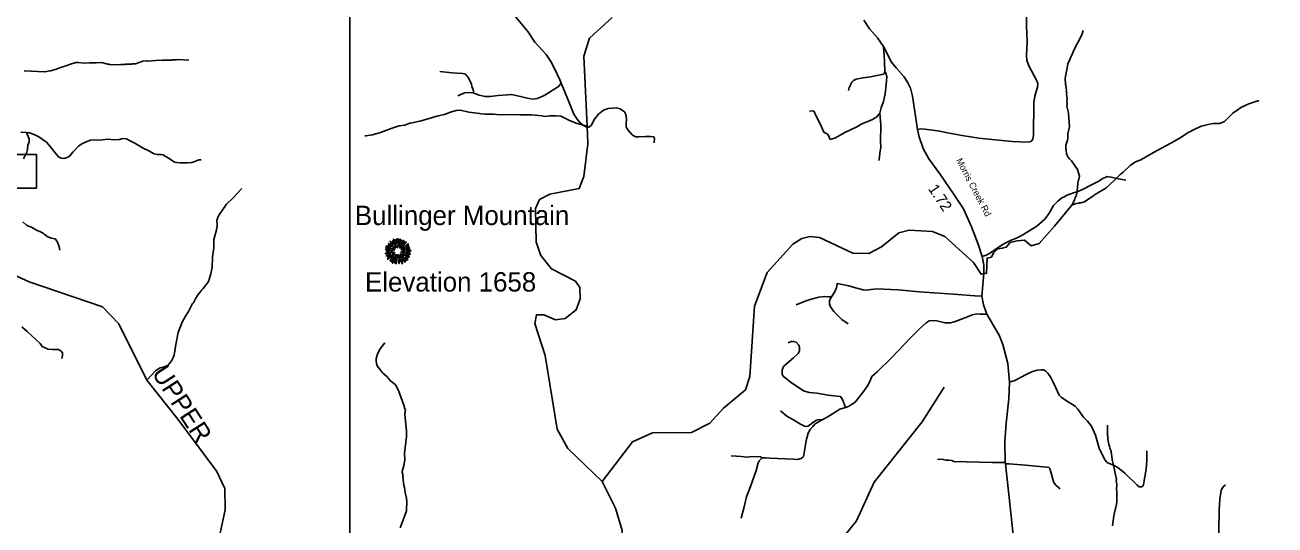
# Model space of a CAD drawing. Extents: x 1159738 to 1321356, y 736314 to 882035.
# Drawn here: x 1285565 to 1299773, y 786244 to 791927 of the extents above; entities that cross this region are included whole.
import ezdxf

# ---------------------------------------------------------------- set-up
doc = ezdxf.new("R2010")
doc.units = 0
for name, color, linetype in [('Exist Geographical Mountain Summit CELL', 7, 'Continuous'), ('Exist Geographical Mountain Summit Elevation Number Label', 7, 'Continuous'), ('Exist Geographical Mountain Summit Label', 7, 'Continuous'), ('Exist Hydrographic Creek Single Shore', 7, 'Continuous'), ('Exist Hydrographic Misc Water Feature', 7, 'Continuous'), ('Exist Hydrographic River Shore Label', 7, 'Continuous'), ('Exist Road Non-System Type 51', 7, 'Continuous'), ('Exist Road Secondary Mileage Hundredths English Label', 7, 'Continuous'), ('Exist Road Secondary Structure Standard Bridge Number Label', 7, 'Continuous'), ('Exist Road Secondary Type 51 Attributed', 7, 'Continuous'), ('Exist Road Secondary Type 51 Label', 7, 'Continuous'), ('Map Preparation Inset Cut Line', 7, 'Continuous')]:
    doc.layers.add(name, color=color, linetype=linetype)

msp = doc.modelspace()

# ---------------------------------------------------------------- linework, layer by layer
at = {"layer": 'Exist Geographical Mountain Summit CELL'}
for points in [[(1289666, 789391), (1289708, 789382), (1289709, 789385), (1289667, 789396)], [(1289669, 789410), (1289692, 789402), (1289693, 789405), (1289671, 789416)], [(1289691, 789421), (1289717, 789405), (1289719, 789408), (1289694, 789425)], [(1289692, 789440), (1289732, 789410), (1289734, 789412), (1289696, 789445)], [(1289708, 789393), (1289738, 789381), (1289739, 789383), (1289710, 789397)], [(1289712, 789465), (1289748, 789428), (1289752, 789430), (1289716, 789470)], [(1289720, 789437), (1289753, 789408), (1289755, 789410), (1289723, 789442)], [(1289740, 789466), (1289756, 789445), (1289758, 789446), (1289744, 789470)], [(1289744, 789399), (1289769, 789380), (1289771, 789383), (1289747, 789402)], [(1289751, 789488), (1289777, 789421), (1289780, 789422), (1289756, 789491)], [(1289764, 789412), (1289778, 789395), (1289780, 789398), (1289767, 789415)], [(1289785, 789436), (1289787, 789437), (1289778, 789485), (1289774, 789484)], [(1289790, 789498), (1289794, 789446), (1289797, 789446), (1289795, 789499)], [(1289795, 789424), (1289796, 789395), (1289799, 789395), (1289799, 789425)], [(1289806, 789444), (1289809, 789444), (1289813, 789491), (1289808, 789491)], [(1289817, 789415), (1289832, 789492), (1289827, 789494), (1289814, 789416)], [(1289821, 789393), (1289824, 789392), (1289872, 789476), (1289867, 789480)], [(1289835, 789450), (1289839, 789449), (1289848, 789476), (1289843, 789478)], [(1289839, 789375), (1289840, 789372), (1289889, 789408), (1289886, 789413)], [(1289842, 789395), (1289844, 789393), (1289900, 789457), (1289896, 789462)], [(1289856, 789372), (1289857, 789370), (1289935, 789398), (1289933, 789403)], [(1289879, 789466), (1289858, 789433), (1289861, 789432), (1289884, 789463)], [(1289900, 789400), (1289927, 789415), (1289924, 789420), (1289898, 789402)], [(1289900, 789423), (1289901, 789420), (1289924, 789437), (1289921, 789440)], [(1289662, 789332), (1289664, 789327), (1289700, 789338), (1289698, 789341)], [(1289664, 789370), (1289736, 789363), (1289736, 789366), (1289664, 789375)], [(1289672, 789305), (1289675, 789300), (1289720, 789320), (1289719, 789325)], [(1289676, 789353), (1289706, 789354), (1289706, 789358), (1289675, 789358)], [(1289683, 789268), (1289686, 789264), (1289715, 789285), (1289712, 789288)], [(1289690, 789289), (1289719, 789305), (1289716, 789309), (1289687, 789294)], [(1289708, 789344), (1289709, 789339), (1289742, 789347), (1289742, 789351)], [(1289714, 789248), (1289717, 789246), (1289758, 789293), (1289755, 789296)], [(1289730, 789280), (1289749, 789298), (1289745, 789300), (1289725, 789283)], [(1289726, 789298), (1289729, 789294), (1289763, 789323), (1289762, 789325)], [(1289754, 789280), (1289729, 789240), (1289732, 789238), (1289758, 789277)], [(1289736, 789329), (1289738, 789325), (1289767, 789340), (1289766, 789343)], [(1289744, 789369), (1289762, 789367), (1289762, 789369), (1289745, 789373)], [(1289758, 789258), (1289762, 789256), (1289788, 789315), (1289786, 789316)], [(1289764, 789308), (1289768, 789305), (1289778, 789321), (1289776, 789322)], [(1289769, 789223), (1289781, 789266), (1289778, 789266), (1289765, 789224)], [(1289779, 789213), (1289784, 789212), (1289796, 789301), (1289793, 789302)], [(1289804, 789317), (1289808, 789280), (1289813, 789280), (1289808, 789317)], [(1289811, 789258), (1289814, 789216), (1289818, 789217), (1289815, 789258)], [(1289820, 789308), (1289829, 789278), (1289833, 789280), (1289823, 789309)], [(1289830, 789241), (1289825, 789271), (1289821, 789271), (1289826, 789240)], [(1289829, 789328), (1289867, 789293), (1289870, 789297), (1289831, 789331)], [(1289835, 789306), (1289885, 789231), (1289889, 789234), (1289837, 789307)], [(1289835, 789263), (1289852, 789213), (1289857, 789215), (1289838, 789264)], [(1289840, 789345), (1289901, 789333), (1289902, 789338), (1289841, 789349)], [(1289845, 789269), (1289861, 789239), (1289865, 789241), (1289849, 789270)], [(1289854, 789326), (1289932, 789288), (1289934, 789293), (1289855, 789329)], [(1289855, 789359), (1289855, 789356), (1289885, 789356), (1289885, 789361)], [(1289867, 789280), (1289897, 789251), (1289901, 789253), (1289869, 789282)], [(1289884, 789281), (1289914, 789255), (1289918, 789258), (1289886, 789283)], [(1289893, 789292), (1289918, 789279), (1289921, 789282), (1289895, 789296)], [(1289898, 789358), (1289950, 789361), (1289950, 789366), (1289898, 789361)], [(1289901, 789372), (1289938, 789378), (1289937, 789384), (1289900, 789374)], [(1289907, 789316), (1289928, 789308), (1289930, 789312), (1289909, 789319)], [(1289913, 789346), (1289939, 789344), (1289939, 789348), (1289913, 789349)], [(1289917, 789329), (1289945, 789322), (1289946, 789327), (1289918, 789333)], [(1289739, 789221), (1289744, 789218), (1289755, 789243), (1289752, 789245)]]:
    msp.add_lwpolyline(points, close=True, dxfattribs=at)
at = {"layer": 'Exist Hydrographic Creek Single Shore'}
for points in [[(1292126, 786737), (1291735, 787115), (1291615, 787335), (1291477, 788171), (1291361, 788535), (1291380, 788633), (1291463, 788631), (1291595, 788576), (1291704, 788590), (1291832, 788689), (1291877, 788813), (1291871, 788944), (1291823, 789014), (1291551, 789154), (1291430, 789308), (1291375, 789460), (1291368, 789841), (1291412, 789942), (1291531, 790005), (1291866, 790070), (1291919, 790204), (1291961, 790577), (1291954, 790776), (1291919, 791573), (1291983, 791778), (1292239, 792013)], [(1296574, 789337), (1296622, 789382), (1296673, 789390), (1296719, 789401), (1296765, 789455), (1296844, 789472), (1296927, 789482), (1297001, 789417), (1297093, 789445), (1297268, 789640), (1297463, 789879)], [(1292126, 786737), (1292470, 787189), (1292698, 787290), (1293140, 787297), (1293351, 787401), (1293505, 787572), (1293753, 787781), (1293806, 787931), (1293859, 788731), (1294002, 789112), (1294293, 789437), (1294395, 789501), (1294487, 789522), (1294596, 789513), (1294975, 789335), (1295158, 789331), (1295302, 789404), (1295498, 789564), (1295615, 789595), (1295881, 789579), (1296022, 789521), (1296347, 789226), (1296432, 789093), (1296495, 789105), (1296501, 789277), (1296550, 789288), (1296574, 789337)], [(1287783, 786151), (1287841, 786415), (1287835, 786659), (1287746, 786851), (1287302, 787448), (1286951, 787891), (1286633, 788531), (1286446, 788722), (1285611, 789008), (1285405, 789104)], [(1292629, 784091), (1292622, 784166), (1292581, 784233), (1292607, 784567), (1292661, 784733), (1292652, 785042), (1292559, 785336), (1292454, 785486), (1292384, 785671), (1292354, 786181), (1292277, 786435), (1292126, 786737)]]:
    msp.add_lwpolyline(points, dxfattribs=at)
at = {"layer": 'Exist Hydrographic Misc Water Feature'}
for points in [[(1297463, 789879), (1297493, 789934), (1297493, 789943), (1297501, 789958), (1297501, 789966), (1297512, 789982), (1297520, 790014), (1297525, 790037), (1297531, 790130), (1297553, 790207), (1297529, 790286), (1297459, 790383), (1297436, 790406), (1297420, 790430), (1297405, 790465), (1297398, 790497), (1297398, 790512), (1297396, 790521), (1297397, 790561), (1297415, 790616), (1297419, 790640), (1297418, 790689), (1297438, 790772), (1297426, 790922), (1297428, 790929), (1297409, 791003), (1297412, 791032), (1297408, 791039), (1297410, 791045), (1297407, 791061), (1297411, 791085), (1297406, 791113), (1297405, 791137), (1297407, 791153), (1297400, 791177), (1297402, 791185), (1297400, 791209), (1297397, 791241), (1297393, 791250), (1297387, 791322), (1297419, 791481), (1297417, 791487), (1297442, 791534), (1297459, 791580), (1297465, 791582), (1297488, 791642), (1297578, 791815), (1297592, 791864)], [(1285556, 791407), (1285792, 791394), (1285847, 791406), (1285856, 791404), (1285925, 791423), (1285957, 791438), (1286006, 791455), (1286014, 791461), (1286022, 791460), (1286071, 791479), (1286143, 791499), (1286175, 791502), (1286239, 791494), (1286303, 791497), (1286375, 791495), (1286440, 791501), (1286503, 791483), (1286519, 791483), (1286527, 791478), (1286639, 791475), (1286655, 791478), (1286703, 791477), (1286711, 791481), (1286743, 791480), (1286775, 791483), (1286783, 791486), (1286823, 791485), (1286904, 791515), (1286950, 791519), (1286956, 791517), (1287093, 791525), (1287125, 791524), (1287133, 791527), (1287229, 791528), (1287237, 791532), (1287285, 791531), (1287301, 791534), (1287429, 791528)], [(1291954, 790776), (1291841, 790808), (1291754, 790842), (1291655, 790890), (1291601, 790893), (1291527, 790894), (1291475, 790887), (1291443, 790896), (1291324, 790906), (1291212, 790907), (1291196, 790904), (1291028, 790909), (1290978, 790906), (1290924, 790908), (1290892, 790913), (1290796, 790914), (1290748, 790918), (1290732, 790922), (1290612, 790936), (1290517, 790957), (1290467, 790953), (1290400, 790937), (1290335, 790909), (1290263, 790893), (1290069, 790837), (1289949, 790810), (1289940, 790811), (1289884, 790789), (1289819, 790779), (1289726, 790750), (1289605, 790706), (1289516, 790679), (1289444, 790667), (1289428, 790667)], [(1297463, 789879), (1297512, 789898), (1297544, 789903), (1297550, 789907), (1297568, 789904), (1297608, 789916), (1297716, 789989), (1297720, 789995), (1297850, 790072), (1297946, 790158), (1298012, 790226), (1298046, 790253), (1298130, 790332), (1298185, 790366), (1298187, 790373), (1298248, 790395), (1298394, 790479), (1298631, 790606), (1298635, 790610), (1298684, 790637), (1298795, 790708), (1298814, 790716), (1298830, 790727), (1298935, 790777), (1298984, 790790), (1299048, 790804), (1299072, 790808), (1299148, 790806), (1299201, 790829), (1299295, 790925), (1299394, 790994), (1299475, 791030), (1299580, 791064), (1299588, 791064)], [(1286951, 787891), (1287053, 788001), (1287102, 788030), (1287134, 788037), (1287187, 788057), (1287233, 788112), (1287259, 788175), (1287273, 788247), (1287278, 788294), (1287306, 788430), (1287350, 788548), (1287388, 788619), (1287422, 788670), (1287471, 788761), (1287473, 788763), (1287481, 788770), (1287508, 788823), (1287534, 788863), (1287554, 788886), (1287575, 788917), (1287592, 788933), (1287629, 788980), (1287646, 789003), (1287659, 789035), (1287679, 789098), (1287688, 789155), (1287693, 789162), (1287697, 789297), (1287701, 789313), (1287710, 789393), (1287711, 789489), (1287738, 789584), (1287748, 789640), (1287746, 789708), (1287763, 789758), (1287857, 789889), (1287927, 789958), (1288029, 790067)], [(1289829, 786210), (1289876, 786333), (1289900, 786404), (1289902, 786420), (1289905, 786508), (1289902, 786548), (1289888, 786612), (1289880, 786669), (1289873, 786693), (1289860, 786793), (1289862, 786801), (1289851, 786846), (1289851, 786853), (1289873, 786921), (1289883, 786985), (1289878, 787057), (1289901, 787248), (1289903, 787312), (1289883, 787505), (1289889, 787556), (1289883, 787559), (1289881, 787563), (1289872, 787605), (1289811, 787771), (1289775, 787836), (1289715, 787886), (1289678, 787930), (1289629, 787973), (1289593, 788018), (1289570, 788054), (1289561, 788079), (1289557, 788103), (1289558, 788135), (1289576, 788198), (1289602, 788246), (1289654, 788316)], [(1292629, 784091), (1292787, 784104), (1292944, 784350), (1293129, 784461), (1293440, 784537), (1293618, 784626), (1293884, 784676), (1294014, 784792), (1294335, 784966), (1294396, 785073), (1294478, 785380), (1294880, 786120), (1295018, 786291), (1295219, 786730), (1295762, 787415), (1296014, 787811)], [(1297927, 786234), (1297942, 786347), (1297968, 786467), (1297973, 786475), (1297977, 786515), (1297976, 786631), (1297973, 786647), (1297974, 786703), (1297969, 786751), (1297971, 786760), (1297937, 786924), (1297922, 786986), (1297922, 786993), (1297910, 787077), (1297907, 787093), (1297895, 787117), (1297892, 787141), (1297884, 787158), (1297881, 787186), (1297877, 787194), (1297877, 787210), (1297874, 787218), (1297874, 787233), (1297869, 787276), (1297871, 787378)]]:
    msp.add_lwpolyline(points, dxfattribs=at)
at = {"layer": 'Exist Road Non-System Type 51'}
for points in [[(1290341, 792471), (1290391, 792464), (1290640, 792466), (1290719, 792471), (1290750, 792468), (1290770, 792455), (1290846, 792351), (1290901, 792285), (1290955, 792223), (1291102, 792070), (1291187, 791968), (1291279, 791851), (1291360, 791731), (1291488, 791590), (1291544, 791511), (1291579, 791440), (1291644, 791303), (1291659, 791266)], [(1295711, 790738), (1295747, 790746), (1295789, 790742), (1295942, 790723), (1296049, 790702), (1296217, 790670), (1296408, 790641), (1296784, 790603), (1296870, 790597), (1296967, 790595), (1297000, 790601), (1297019, 790628), (1297029, 790670), (1297032, 791047), (1297045, 791118), (1297074, 791221), (1297076, 791261), (1297057, 791309), (1296981, 791454), (1296952, 791524), (1296950, 791579), (1296956, 791740), (1296950, 791922), (1296950, 792100)], [(1295340, 791397), (1295336, 791509), (1295332, 791585), (1295326, 791627), (1295325, 791683)], [(1290661, 791157), (1290665, 791172), (1290659, 791190), (1290644, 791227), (1290641, 791259), (1290621, 791293), (1290608, 791327), (1290568, 791371), (1290540, 791376), (1290419, 791383), (1290282, 791399)], [(1295340, 791397), (1295331, 791376), (1295322, 791369), (1295270, 791356), (1295174, 791336), (1295092, 791327), (1295011, 791310), (1294981, 791294), (1294963, 791276), (1294943, 791240), (1294935, 791212), (1294927, 791181)], [(1295281, 790926), (1295298, 790986), (1295324, 791059), (1295341, 791144), (1295353, 791245), (1295360, 791340), (1295349, 791380), (1295340, 791397)], [(1291659, 791266), (1291628, 791228), (1291474, 791129), (1291423, 791105), (1291388, 791093), (1291340, 791085), (1291293, 791093), (1291149, 791125), (1291092, 791138), (1291052, 791134), (1290942, 791125), (1290852, 791115), (1290797, 791115), (1290728, 791129), (1290661, 791157), (1290613, 791161), (1290562, 791156), (1290484, 791120)], [(1291659, 791266), (1291750, 791044), (1291805, 790912), (1291840, 790857), (1291876, 790814), (1291915, 790783), (1291951, 790766), (1291976, 790766), (1292001, 790786), (1292037, 790857), (1292085, 790914), (1292141, 790957), (1292192, 790977), (1292244, 790982), (1292286, 790987), (1292332, 790974), (1292378, 790939), (1292396, 790911), (1292402, 790862), (1292399, 790801), (1292399, 790764), (1292422, 790732), (1292468, 790677), (1292504, 790656), (1292544, 790654), (1292615, 790659), (1292679, 790661), (1292710, 790657), (1292720, 790641), (1292715, 790587)], [(1294484, 790948), (1294515, 790952), (1294536, 790944), (1294553, 790899), (1294607, 790797), (1294630, 790742), (1294647, 790707), (1294670, 790694), (1294683, 790690), (1294698, 790669), (1294717, 790627)], [(1294717, 790627), (1294771, 790642), (1294885, 790704), (1295019, 790771), (1295076, 790805), (1295147, 790828), (1295199, 790853), (1295246, 790881), (1295281, 790926)], [(1295281, 790926), (1295292, 790788), (1295290, 790597), (1295292, 790539), (1295283, 790470), (1295279, 790423), (1295271, 790388)], [(1285519, 790708), (1285581, 790703), (1285618, 790701), (1285670, 790683), (1285722, 790655), (1285762, 790629), (1285810, 790594), (1285852, 790546), (1285910, 790473), (1285945, 790427), (1285978, 790412), (1286007, 790411), (1286046, 790422), (1286070, 790435), (1286113, 790484), (1286177, 790552), (1286219, 790581), (1286279, 790608), (1286310, 790616), (1286358, 790620), (1286420, 790618), (1286505, 790630), (1286584, 790623), (1286639, 790626), (1286662, 790634), (1286686, 790636), (1286719, 790632), (1286746, 790618), (1286812, 790582), (1286908, 790528), (1286965, 790501), (1287035, 790462), (1287067, 790455), (1287108, 790453), (1287133, 790450), (1287165, 790432), (1287216, 790402), (1287265, 790369), (1287293, 790363), (1287328, 790359), (1287407, 790359), (1287463, 790362), (1287497, 790374), (1287543, 790393), (1287567, 790393)], [(1285581, 790703), (1285601, 790661), (1285612, 790631), (1285612, 790600), (1285596, 790559), (1285595, 790513), (1285586, 790482), (1285547, 790405)], [(1296446, 789294), (1296492, 789310), (1296529, 789330), (1296577, 789363), (1296626, 789397), (1296692, 789440), (1296768, 789477), (1296852, 789511), (1296908, 789541), (1297065, 789639), (1297157, 789719), (1297205, 789787), (1297255, 789876), (1297305, 789925), (1297351, 789963), (1297380, 789975), (1297406, 789992), (1297441, 790003), (1297483, 790019), (1297526, 790029), (1297599, 790063), (1297679, 790105), (1297772, 790153), (1297822, 790184), (1297846, 790195), (1297862, 790203), (1297883, 790202), (1297912, 790196), (1297976, 790183), (1298078, 790162)], [(1285542, 789690), (1285583, 789653), (1285607, 789639), (1285638, 789630), (1285698, 789595), (1285741, 789575), (1285770, 789561), (1285784, 789548), (1285819, 789523), (1285862, 789503), (1285886, 789499), (1285903, 789498), (1285912, 789492), (1285934, 789457), (1285953, 789404), (1285961, 789366)], [(1294921, 788531), (1294851, 788578), (1294758, 788672), (1294721, 788722), (1294710, 788756), (1294710, 788794), (1294732, 788839), (1294775, 788902), (1294794, 788954), (1294795, 788988), (1294930, 788964), (1295005, 788939), (1295092, 788917), (1295130, 788913), (1295183, 788922), (1295245, 788928), (1295492, 788916), (1295732, 788894), (1296169, 788862), (1296360, 788849), (1296442, 788845)], [(1294329, 788745), (1294434, 788786), (1294502, 788810), (1294588, 788832), (1294653, 788840), (1294691, 788837), (1294732, 788839)], [(1296423, 788640), (1296386, 788643), (1296336, 788634), (1296246, 788600), (1296151, 788559), (1296117, 788548), (1296086, 788541), (1296057, 788541), (1296021, 788541), (1295928, 788565), (1295889, 788567), (1295842, 788564), (1295808, 788542), (1295738, 788477), (1295637, 788377), (1295416, 788143), (1295251, 787985), (1295192, 787930), (1295174, 787895), (1295146, 787829)], [(1296499, 788640), (1296448, 788640), (1296423, 788640)], [(1285531, 788496), (1285590, 788445), (1285736, 788305), (1285761, 788272), (1285828, 788244), (1285878, 788237), (1285943, 788238), (1285972, 788224), (1285990, 788202), (1285993, 788169), (1285983, 788135)], [(1294890, 787580), (1294859, 787671), (1294836, 787704), (1294797, 787710), (1294693, 787720), (1294567, 787741), (1294479, 787749), (1294415, 787769), (1294261, 787872), (1294184, 787935), (1294172, 787960), (1294172, 788002), (1294184, 788039), (1294200, 788058), (1294301, 788142), (1294356, 788196), (1294369, 788229), (1294370, 788260), (1294360, 788289), (1294330, 788321), (1294302, 788328), (1294274, 788331), (1294240, 788316)], [(1296756, 787866), (1296815, 787888), (1296946, 787955), (1297016, 787989), (1297073, 788004), (1297110, 788009), (1297137, 788006), (1297163, 787997), (1297193, 787969), (1297225, 787922), (1297250, 787875), (1297283, 787802), (1297320, 787721), (1297346, 787693), (1297421, 787642), (1297502, 787594), (1297533, 787561), (1297598, 787470), (1297642, 787425), (1297687, 787366), (1297732, 787266), (1297776, 787119), (1297827, 787006), (1297843, 786979), (1297866, 786956), (1297900, 786939), (1297944, 786920), (1297987, 786899), (1298065, 786832), (1298205, 786695), (1298231, 786677), (1298257, 786678), (1298274, 786688), (1298280, 786706), (1298308, 786877), (1298316, 786978), (1298318, 787050), (1298318, 787088)], [(1295146, 787829), (1295075, 787731), (1295000, 787641), (1294960, 787614), (1294924, 787591), (1294890, 787580), (1294828, 787560), (1294744, 787508), (1294682, 787471), (1294626, 787440)], [(1294626, 787440), (1294548, 787393), (1294520, 787365), (1294489, 787328), (1294466, 787288), (1294446, 787203), (1294426, 787083), (1294414, 787023), (1294386, 787001), (1294345, 786990), (1294297, 786992), (1294033, 787004), (1293984, 787007), (1293957, 787009), (1293943, 787006)], [(1294626, 787440), (1294600, 787443), (1294561, 787437), (1294519, 787409), (1294484, 787377), (1294463, 787366), (1294446, 787363), (1294425, 787366), (1294381, 787391), (1294294, 787442), (1294226, 787481), (1294154, 787540)], [(1293943, 787006), (1293925, 787019), (1293894, 787024), (1293801, 787017), (1293770, 787013), (1293704, 787022), (1293653, 787025), (1293591, 787031)], [(1293943, 787006), (1293909, 786975), (1293897, 786951), (1293875, 786864), (1293813, 786681), (1293765, 786564), (1293738, 786452), (1293704, 786321)], [(1295938, 786988), (1295960, 786994), (1296003, 786989), (1296031, 786981), (1296067, 786981), (1296101, 786977), (1296122, 786966), (1296139, 786961), (1296202, 786966), (1296266, 786961), (1296558, 786955), (1296657, 786955), (1296707, 786955)], [(1296709, 786938), (1296752, 786938), (1296937, 786924), (1297137, 786905), (1297178, 786902), (1297203, 786899), (1297215, 786885), (1297224, 786848), (1297251, 786750), (1297263, 786719), (1297286, 786694), (1297311, 786671), (1297331, 786654)], [(1299211, 786699), (1299183, 786676), (1299163, 786641), (1299145, 786539), (1299139, 786413), (1299134, 786175), (1299119, 785829), (1299111, 785758), (1299099, 785698), (1299068, 785636), (1299035, 785572)]]:
    msp.add_lwpolyline(points, dxfattribs=at)
at = {"layer": 'Exist Road Secondary Structure Standard Bridge Number Label'}
msp.add_lwpolyline([(1285051, 790456), (1285695, 790456), (1285695, 790073), (1285051, 790073)], close=True, dxfattribs=at)
at = {"layer": 'Exist Road Secondary Type 51 Attributed'}
for points in [[(1296735, 788081), (1296679, 788294), (1296639, 788400), (1296499, 788640), (1296461, 788746), (1296442, 788845), (1296462, 789101), (1296462, 789200), (1296446, 789294), (1296398, 789436), (1296325, 789632), (1296231, 789837), (1296120, 790006), (1295962, 790236), (1295840, 790406), (1295773, 790523), (1295729, 790654), (1295711, 790738), (1295689, 790889), (1295653, 791116), (1295630, 791207), (1295596, 791278), (1295555, 791341), (1295468, 791439), (1295416, 791505), (1295325, 791683), (1295254, 791779), (1295166, 791884), (1295100, 791980)], [(1296877, 785521), (1296841, 785725), (1296802, 786097), (1296794, 786167), (1296763, 786452), (1296709, 786938), (1296707, 786955), (1296702, 787192), (1296716, 787403), (1296749, 787679), (1296756, 787866), (1296735, 788081)]]:
    msp.add_lwpolyline(points, dxfattribs=at)
at = {"layer": 'Map Preparation Inset Cut Line'}
for points in [[(1289258, 782300), (1309749, 782300), (1309749, 816385), (1289258, 816385)], [(1213575, 811005), (1289258, 811005), (1289258, 782300), (1274049, 782297), (1274049, 766757), (1213575, 766757)]]:
    msp.add_lwpolyline(points, close=True, dxfattribs=at)

# ---------------------------------------------------------------- texts
at = {"layer": 'Exist Geographical Mountain Summit Elevation Number Label'}
msp.add_text('Elevation 1658', height=220, dxfattribs=at).set_placement((1289430, 788897))
at = {"layer": 'Exist Geographical Mountain Summit Label'}
msp.add_text('Bullinger Mountain', height=220, dxfattribs=at).set_placement((1289315, 789653))
at = {"layer": 'Exist Hydrographic River Shore Label'}
msp.add_text('UPPER', height=210, rotation=302.8744, dxfattribs=at).set_placement((1287001, 787970))
at = {"layer": 'Exist Road Secondary Mileage Hundredths English Label'}
msp.add_text('1.72', height=125, rotation=303.7137, dxfattribs=at).set_placement((1295826, 790066))
at = {"layer": 'Exist Road Secondary Type 51 Label'}
msp.add_text('Morris Creek Rd', height=75, rotation=297.5734, dxfattribs=at).set_placement((1296147, 790389))

doc.saveas('drawing.dxf')
